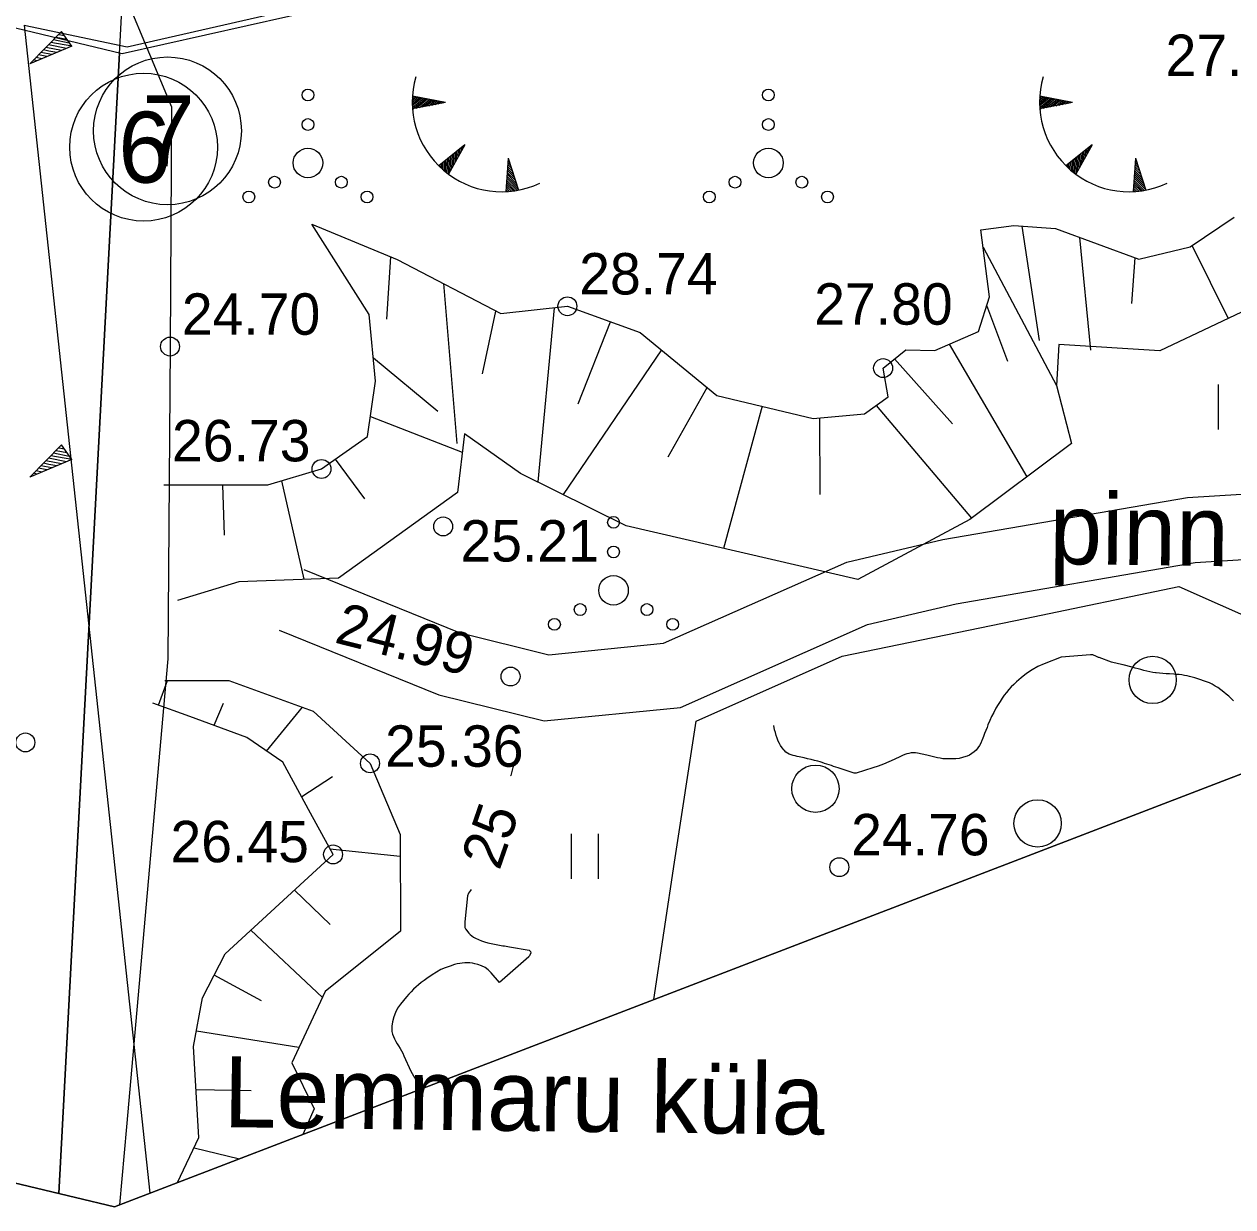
# Model space of a CAD drawing. Extents: x 509422 to 615075, y 6525431 to 6565970.
# Drawn here: x 513351.37 to 513392.26, y 6565438.93 to 6565478.93 of the extents above; entities that cross this region are included whole.
import ezdxf

# ---------------------------------------------------------------- set-up
doc = ezdxf.new("R2010")
doc.units = 0
for name, color, linetype in [('APIIR', 7, 'Continuous'), ('Default', 7, 'Continuous'), ('HALJASTUS', 7, 'Continuous'), ('HORISONTAAL', 7, 'Continuous'), ('KITSENDUSED', 7, 'Continuous'), ('KORGUS', 7, 'Continuous'), ('MOOTPIIR', 7, 'Continuous'), ('PIIR', 7, 'Continuous'), ('PIIR_ME', 7, 'Continuous'), ('PIIR_TM', 7, 'Continuous'), ('PLOKK', 7, 'Continuous'), ('RELJEEF', 7, 'Continuous'), ('TEE', 7, 'Continuous')]:
    doc.layers.add(name, color=color, linetype=linetype)

# ---------------------------------------------------------------- blocks, each defined once
blk = doc.blocks.new('POINT_DISPLAY')
at = {"layer": 'Default'}
blk.add_line((0, 0), (0, 0), dxfattribs=at)

msp = doc.modelspace()

# ---------------------------------------------------------------- linework, layer by layer
at = {"layer": 'APIIR'}
msp.add_lwpolyline([(513352.534, 6565439.378), (513354.7, 6565479.99), (513481.83, 6565508.61), (513541.57, 6565851.16), (513545.257, 6565872.285)], dxfattribs=at)
at = {"layer": 'HALJASTUS'}
for p, q in [((513391.772, 6565466.743), (513391.772, 6565465.221)), ((513369.874, 6565451.538), (513369.874, 6565450.016)), ((513370.784, 6565451.538), (513370.784, 6565450.016))]:
    msp.add_line(p, q, dxfattribs=at)
msp.add_lwpolyline([(513372.669, 6565445.935), (513373.376, 6565450.583), (513374.101, 6565455.351), (513379.048, 6565457.551), (513385.233, 6565458.832), (513390.442, 6565459.91), (513393.23, 6565458.672), (513394.556, 6565455.925), (513395.201, 6565454.59)], dxfattribs=at)
for centre, radius in [((513360.968, 6565476.537), 0.2), ((513376.549, 6565476.537), 0.2), ((513360.968, 6565475.537), 0.2), ((513376.549, 6565475.537), 0.2), ((513360.968, 6565474.237), 0.5), ((513376.549, 6565474.237), 0.5), ((513359.838, 6565473.587), 0.2), ((513362.098, 6565473.587), 0.2), ((513375.419, 6565473.587), 0.2), ((513377.679, 6565473.587), 0.2), ((513358.968, 6565473.087), 0.2), ((513362.968, 6565473.087), 0.2), ((513374.549, 6565473.087), 0.2), ((513378.549, 6565473.087), 0.2), ((513371.309, 6565462.08), 0.2), ((513371.309, 6565461.08), 0.2), ((513371.309, 6565459.78), 0.5), ((513370.179, 6565459.13), 0.2), ((513372.439, 6565459.13), 0.2), ((513369.309, 6565458.63), 0.2), ((513373.309, 6565458.63), 0.2), ((513389.551, 6565456.751), 0.8), ((513378.142, 6565453.07), 0.8), ((513385.659, 6565451.896), 0.8)]:
    msp.add_circle(centre, radius, dxfattribs=at)
at = {"layer": 'HORISONTAAL'}
for points in [[(513392.289, 6565456.048), (513392.208, 6565456.122), (513392.126, 6565456.195), (513392.041, 6565456.265), (513391.955, 6565456.334), (513391.752, 6565456.49), (513391.733, 6565456.505), (513391.713, 6565456.519), (513391.693, 6565456.532), (513391.672, 6565456.544), (513391.569, 6565456.603), (513391.474, 6565456.651), (513390.973, 6565456.817), (513390.887, 6565456.843), (513390.801, 6565456.867), (513390.714, 6565456.886), (513390.626, 6565456.904), (513390.538, 6565456.918), (513390.449, 6565456.929), (513390.36, 6565456.938), (513390.271, 6565456.944), (513390.117, 6565456.952), (513390.005, 6565456.959), (513389.894, 6565456.967), (513389.783, 6565456.977), (513389.672, 6565456.989), (513389.653, 6565456.991), (513389.552, 6565457.006), (513389.452, 6565457.023), (513389.352, 6565457.045), (513389.254, 6565457.071), (513389.155, 6565457.099), (513389.057, 6565457.126), (513388.958, 6565457.152), (513388.859, 6565457.177), (513388.548, 6565457.256), (513388.499, 6565457.268), (513388.45, 6565457.28), (513388.401, 6565457.291), (513388.351, 6565457.302), (513388.302, 6565457.313), (513388.254, 6565457.326), (513388.205, 6565457.34), (513388.158, 6565457.356), (513387.739, 6565457.504), (513387.717, 6565457.512), (513387.695, 6565457.521), (513387.674, 6565457.529), (513387.652, 6565457.539), (513387.524, 6565457.594), (513387.45, 6565457.603), (513386.45, 6565457.52), (513385.878, 6565457.296), (513385.67, 6565457.202), (513385.471, 6565457.094), (513385.284, 6565456.966), (513385.105, 6565456.824), (513384.946, 6565456.684), (513384.855, 6565456.6), (513384.768, 6565456.513), (513384.685, 6565456.421), (513384.605, 6565456.327), (513384.53, 6565456.229), (513384.458, 6565456.128), (513384.39, 6565456.025), (513384.325, 6565455.92), (513384.249, 6565455.79), (513384.174, 6565455.653), (513384.103, 6565455.515), (513384.039, 6565455.373), (513383.979, 6565455.228), (513383.948, 6565455.146), (513383.907, 6565455.042), (513383.866, 6565454.937), (513383.825, 6565454.833), (513383.784, 6565454.728), (513383.771, 6565454.696), (513383.732, 6565454.611), (513383.687, 6565454.529), (513383.634, 6565454.452), (513383.576, 6565454.378), (513383.509, 6565454.313), (513383.437, 6565454.256), (513383.357, 6565454.21), (513383.272, 6565454.172), (513383.228, 6565454.156), (513383.117, 6565454.123), (513383.003, 6565454.097), (513382.888, 6565454.083), (513382.771, 6565454.076), (513382.636, 6565454.076), (513382.543, 6565454.079), (513382.451, 6565454.086), (513382.36, 6565454.099), (513382.269, 6565454.117), (513382.179, 6565454.138), (513382.088, 6565454.158), (513381.998, 6565454.179), (513381.907, 6565454.2), (513381.597, 6565454.271), (513381.524, 6565454.282), (513381.45, 6565454.286), (513381.377, 6565454.28), (513381.304, 6565454.266), (513381.232, 6565454.245), (513381.161, 6565454.222), (513381.091, 6565454.194), (513381.022, 6565454.164), (513380.804, 6565454.061), (513380.626, 6565453.981), (513380.445, 6565453.905), (513380.262, 6565453.836), (513380.077, 6565453.772), (513379.523, 6565453.593), (513379.45, 6565453.593), (513378.908, 6565453.774), (513378.832, 6565453.8), (513378.755, 6565453.825), (513378.679, 6565453.851), (513378.603, 6565453.877), (513378.526, 6565453.903), (513378.449, 6565453.928), (513378.372, 6565453.952), (513378.295, 6565453.975), (513378.221, 6565453.996), (513378.107, 6565454.028), (513377.992, 6565454.058), (513377.876, 6565454.085), (513377.759, 6565454.111), (513377.587, 6565454.147), (513377.519, 6565454.161), (513377.451, 6565454.177), (513377.383, 6565454.195), (513377.315, 6565454.213), (513377.252, 6565454.237), (513377.192, 6565454.268), (513377.139, 6565454.309), (513377.09, 6565454.357), (513377.066, 6565454.385), (513377.012, 6565454.455), (513376.963, 6565454.527), (513376.92, 6565454.604), (513376.882, 6565454.683), (513376.842, 6565454.785), (513376.811, 6565454.875), (513376.784, 6565454.967), (513376.76, 6565455.06), (513376.728, 6565455.203)], [(513367.946, 6565453.928), (513367.909, 6565453.807), (513367.902, 6565453.785), (513367.865, 6565453.652), (513367.828, 6565453.519), (513367.824, 6565453.503)], [(513366.492, 6565449.664), (513366.466, 6565449.628), (513366.406, 6565449.541), (513366.365, 6565449.449), (513366.281, 6565448.562), (513366.279, 6565448.541), (513366.278, 6565448.52), (513366.278, 6565448.499), (513366.278, 6565448.478), (513366.28, 6565448.393), (513366.282, 6565448.373), (513366.287, 6565448.353), (513366.295, 6565448.335), (513366.306, 6565448.317), (513366.366, 6565448.236), (513366.411, 6565448.183), (513366.46, 6565448.133), (513366.515, 6565448.09), (513366.574, 6565448.052), (513366.643, 6565448.014), (513366.741, 6565447.964), (513366.841, 6565447.921), (513366.945, 6565447.887), (513367.052, 6565447.859), (513367.34, 6565447.797), (513367.395, 6565447.785), (513367.45, 6565447.775), (513367.506, 6565447.766), (513367.561, 6565447.758), (513367.617, 6565447.75), (513367.673, 6565447.742), (513367.728, 6565447.733), (513367.784, 6565447.723), (513368.45, 6565447.605), (513368.498, 6565447.568), (513368.512, 6565447.52), (513368.465, 6565447.417), (513368.457, 6565447.401), (513368.447, 6565447.385), (513367.45, 6565446.52), (513367.165, 6565446.847), (513367.068, 6565446.939), (513366.962, 6565447.018), (513366.844, 6565447.076), (513366.717, 6565447.121), (513366.62, 6565447.146), (513366.535, 6565447.163), (513366.449, 6565447.175), (513366.362, 6565447.18), (513366.275, 6565447.179), (513366.188, 6565447.171), (513366.102, 6565447.16), (513366.017, 6565447.141), (513365.932, 6565447.119), (513365.775, 6565447.072), (513365.616, 6565447.015), (513365.462, 6565446.949), (513365.314, 6565446.869), (513365.171, 6565446.779), (513364.992, 6565446.654), (513364.898, 6565446.585), (513364.804, 6565446.514), (513364.714, 6565446.44), (513364.625, 6565446.364), (513364.539, 6565446.284), (513364.456, 6565446.201), (513364.377, 6565446.115), (513364.301, 6565446.026), (513364.097, 6565445.78), (513364.003, 6565445.644), (513363.925, 6565445.501), (513363.871, 6565445.348), (513363.833, 6565445.187), (513363.81, 6565445.034), (513363.805, 6565444.945), (513363.809, 6565444.857), (513363.829, 6565444.771), (513363.859, 6565444.687), (513363.899, 6565444.604), (513363.941, 6565444.523), (513363.986, 6565444.444), (513364.034, 6565444.367), (513364.085, 6565444.285), (513364.131, 6565444.204), (513364.174, 6565444.122), (513364.215, 6565444.038), (513364.45, 6565443.52), (513364.712, 6565443.063), (513364.762, 6565442.973), (513364.797, 6565442.911)]]:
    msp.add_lwpolyline(points, dxfattribs=at)
at = {"layer": 'KITSENDUSED'}
for p, q in [((513354.422, 6565438.926), (513441.875, 6565472.517)), ((513328.958, 6565445.022), (513354.422, 6565438.926))]:
    msp.add_line(p, q, dxfattribs=at)
msp.add_lwpolyline([(513328.958, 6565445.022), (513354.422, 6565438.926), (513441.875, 6565472.517)], dxfattribs=at)
at = {"layer": 'KORGUS'}
for centre in [(513369.747, 6565469.389), (513356.301, 6565468.026), (513380.429, 6565467.297), (513361.428, 6565463.886), (513365.543, 6565461.942), (513367.825, 6565456.865), (513351.406, 6565454.635), (513363.069, 6565453.928), (513361.818, 6565450.847), (513378.949, 6565450.416)]:
    msp.add_circle(centre, 0.32, dxfattribs=at)
at = {"layer": 'MOOTPIIR'}
msp.add_lwpolyline([(512879.071, 6565688.193), (512823.932, 6565848.741), (512825.075, 6565884.492), (512827.679, 6565913.01), (513448.17, 6565924.166), (513572.368, 6565857.798), (513561.325, 6565731.726), (513511.309, 6565499.186), (513354.422, 6565438.926), (513251.738, 6565463.508), (513252.747, 6565585.499)], close=True, dxfattribs=at)
at = {"layer": 'PIIR'}
msp.add_lwpolyline([(513442.384, 6565886.056), (512829.322, 6565875.033), (512905.604, 6565720.31), (513290.987, 6565614.399), (513289.987, 6565493.425), (513354.686, 6565477.937), (513483.571, 6565506.952), (513523.89, 6565738.256), (513543.837, 6565852.517)], close=True, dxfattribs=at)
for points in [[(513354.592, 6565477.959), (513352.534, 6565439.378)], [(513352.534, 6565439.378), (513354.592, 6565477.959)]]:
    msp.add_lwpolyline(points, dxfattribs=at)
at = {"layer": 'PIIR_ME'}
msp.add_circle((513356.215, 6565475.323), 2.5, dxfattribs=at)
at = {"layer": 'PIIR_TM'}
msp.add_circle((513355.407, 6565474.771), 2.5, dxfattribs=at)
at = {"layer": 'PLOKK'}
for points in [[(513351.37, 6565478.9), (513354.847, 6565478.163), (513483.233, 6565507.387), (513483.552, 6565508.897)], [(513351.37, 6565478.9), (513355.614, 6565439.384)]]:
    msp.add_lwpolyline(points, dxfattribs=at)
at = {"layer": 'RELJEEF'}
for p, q in [((513351.553, 6565477.593), (513352.633, 6565478.683)), ((513352.813, 6565478.413), (513352.443, 6565478.483)), ((513352.733, 6565478.533), (513352.533, 6565478.573)), ((513352.653, 6565478.653), (513352.613, 6565478.653)), ((513352.973, 6565478.183), (513352.633, 6565478.683)), ((513352.973, 6565478.183), (513351.553, 6565477.593)), ((513352.203, 6565478.023), (513352.023, 6565478.063)), ((513352.633, 6565478.043), (513352.103, 6565478.143)), ((513352.803, 6565478.113), (513352.193, 6565478.233)), ((513352.973, 6565478.183), (513352.273, 6565478.313)), ((513352.893, 6565478.293), (513352.363, 6565478.403)), ((513351.803, 6565477.693), (513351.683, 6565477.723)), ((513351.973, 6565477.763), (513351.763, 6565477.803)), ((513352.133, 6565477.833), (513351.853, 6565477.893)), ((513352.303, 6565477.903), (513351.933, 6565477.973)), ((513352.473, 6565477.973), (513352.203, 6565478.023)), ((513351.633, 6565477.623), (513351.603, 6565477.633)), ((513364.497, 6565476.304), (513364.696, 6565476.463)), ((513364.497, 6565476.24), (513364.76, 6565476.45)), ((513364.498, 6565476.369), (513364.631, 6565476.475)), ((513364.499, 6565476.177), (513364.825, 6565476.438)), ((513364.5, 6565476.435), (513364.567, 6565476.488)), ((513364.502, 6565476.116), (513364.889, 6565476.426)), ((513365.617, 6565476.285), (513364.504, 6565476.5)), ((513364.526, 6565476.071), (513364.954, 6565476.413)), ((513385.723, 6565476.304), (513385.921, 6565476.463)), ((513385.723, 6565476.24), (513385.986, 6565476.45)), ((513385.724, 6565476.369), (513385.857, 6565476.475)), ((513385.725, 6565476.177), (513386.05, 6565476.438)), ((513385.726, 6565476.435), (513385.792, 6565476.488)), ((513385.728, 6565476.116), (513386.115, 6565476.426)), ((513386.843, 6565476.285), (513385.73, 6565476.5)), ((513385.751, 6565476.071), (513386.179, 6565476.413)), ((513365.617, 6565476.285), (513364.505, 6565476.067)), ((513364.632, 6565476.091), (513365.018, 6565476.401)), ((513364.738, 6565476.112), (513365.082, 6565476.388)), ((513364.844, 6565476.133), (513365.147, 6565476.376)), ((513364.95, 6565476.154), (513365.211, 6565476.363)), ((513365.056, 6565476.175), (513365.276, 6565476.351)), ((513365.162, 6565476.196), (513365.34, 6565476.338)), ((513365.268, 6565476.216), (513365.405, 6565476.326)), ((513365.374, 6565476.237), (513365.469, 6565476.314)), ((513365.48, 6565476.258), (513365.534, 6565476.301)), ((513386.843, 6565476.285), (513385.731, 6565476.067)), ((513385.857, 6565476.091), (513386.244, 6565476.401)), ((513385.963, 6565476.112), (513386.308, 6565476.388)), ((513386.069, 6565476.133), (513386.373, 6565476.376)), ((513386.175, 6565476.154), (513386.437, 6565476.363)), ((513386.281, 6565476.175), (513386.502, 6565476.351)), ((513386.387, 6565476.196), (513386.566, 6565476.338)), ((513386.493, 6565476.216), (513386.63, 6565476.326)), ((513386.599, 6565476.237), (513386.695, 6565476.314)), ((513386.705, 6565476.258), (513386.759, 6565476.301)), ((513366.281, 6565474.845), (513365.392, 6565474.141)), ((513366.281, 6565474.845), (513365.722, 6565473.859)), ((513366.212, 6565474.723), (513366.214, 6565474.792)), ((513387.507, 6565474.845), (513386.618, 6565474.141)), ((513387.507, 6565474.845), (513386.947, 6565473.859)), ((513387.438, 6565474.723), (513387.44, 6565474.792)), ((513365.682, 6565473.888), (513365.7, 6565474.384)), ((513365.732, 6565473.877), (513365.751, 6565474.425)), ((513365.785, 6565473.971), (513365.803, 6565474.466)), ((513365.839, 6565474.065), (513365.854, 6565474.506)), ((513365.892, 6565474.159), (513365.906, 6565474.547)), ((513365.945, 6565474.253), (513365.957, 6565474.588)), ((513365.999, 6565474.347), (513366.009, 6565474.629)), ((513366.052, 6565474.441), (513366.06, 6565474.669)), ((513366.105, 6565474.535), (513366.111, 6565474.71)), ((513366.159, 6565474.629), (513366.163, 6565474.751)), ((513367.746, 6565474.397), (513367.661, 6565473.266)), ((513367.746, 6565474.397), (513368.091, 6565473.317)), ((513386.908, 6565473.888), (513386.925, 6565474.384)), ((513386.958, 6565473.877), (513386.977, 6565474.425)), ((513387.011, 6565473.971), (513387.028, 6565474.466)), ((513387.064, 6565474.065), (513387.08, 6565474.506)), ((513387.118, 6565474.159), (513387.131, 6565474.547)), ((513387.171, 6565474.253), (513387.183, 6565474.588)), ((513387.224, 6565474.347), (513387.234, 6565474.629)), ((513387.278, 6565474.441), (513387.286, 6565474.669)), ((513387.331, 6565474.535), (513387.337, 6565474.71)), ((513387.384, 6565474.629), (513387.389, 6565474.751)), ((513388.971, 6565474.397), (513388.887, 6565473.266)), ((513388.971, 6565474.397), (513389.317, 6565473.317)), ((513365.439, 6565474.095), (513365.442, 6565474.18)), ((513365.488, 6565474.05), (513365.494, 6565474.221)), ((513365.536, 6565474.007), (513365.545, 6565474.262)), ((513365.585, 6565473.966), (513365.597, 6565474.303)), ((513365.634, 6565473.926), (513365.648, 6565474.343)), ((513367.953, 6565473.749), (513367.715, 6565473.984)), ((513367.92, 6565473.852), (513367.72, 6565474.05)), ((513367.887, 6565473.954), (513367.724, 6565474.115)), ((513367.854, 6565474.057), (513367.729, 6565474.181)), ((513367.821, 6565474.16), (513367.734, 6565474.246)), ((513367.788, 6565474.263), (513367.739, 6565474.312)), ((513386.665, 6565474.095), (513386.668, 6565474.18)), ((513386.714, 6565474.05), (513386.72, 6565474.221)), ((513386.762, 6565474.007), (513386.771, 6565474.262)), ((513386.811, 6565473.966), (513386.823, 6565474.303)), ((513386.859, 6565473.926), (513386.874, 6565474.343)), ((513389.179, 6565473.749), (513388.94, 6565473.984)), ((513389.146, 6565473.852), (513388.945, 6565474.05)), ((513389.113, 6565473.954), (513388.95, 6565474.115)), ((513389.08, 6565474.057), (513388.955, 6565474.181)), ((513389.047, 6565474.16), (513388.96, 6565474.246)), ((513389.014, 6565474.263), (513388.965, 6565474.312)), ((513367.982, 6565473.298), (513367.685, 6565473.592)), ((513368.043, 6565473.308), (513367.69, 6565473.657)), ((513368.085, 6565473.337), (513367.695, 6565473.722)), ((513368.052, 6565473.44), (513367.7, 6565473.788)), ((513368.019, 6565473.543), (513367.705, 6565473.853)), ((513367.986, 6565473.646), (513367.71, 6565473.919)), ((513389.208, 6565473.298), (513388.911, 6565473.592)), ((513389.269, 6565473.308), (513388.916, 6565473.657)), ((513389.31, 6565473.337), (513388.921, 6565473.722)), ((513389.278, 6565473.44), (513388.926, 6565473.788)), ((513389.245, 6565473.543), (513388.931, 6565473.853)), ((513389.212, 6565473.646), (513388.935, 6565473.919)), ((513367.726, 6565473.27), (513367.666, 6565473.33)), ((513367.792, 6565473.275), (513367.671, 6565473.395)), ((513367.857, 6565473.281), (513367.675, 6565473.461)), ((513367.92, 6565473.289), (513367.68, 6565473.526)), ((513388.952, 6565473.27), (513388.891, 6565473.33)), ((513389.018, 6565473.275), (513388.896, 6565473.395)), ((513389.082, 6565473.281), (513388.901, 6565473.461)), ((513389.146, 6565473.289), (513388.906, 6565473.526)), ((513385.725, 6565468.237), (513385.138, 6565472.099)), ((513387.081, 6565471.72), (513387.446, 6565467.908)), ((513383.815, 6565471.386), (513386.295, 6565466.705)), ((513390.885, 6565471.438), (513392.107, 6565468.976)), ((513363.635, 6565468.95), (513363.777, 6565471.062)), ((513388.845, 6565469.487), (513388.956, 6565471.025)), ((513365.558, 6565470.155), (513366.011, 6565464.743)), ((513366.873, 6565467.102), (513367.331, 6565469.229)), ((513369.3, 6565469.341), (513368.746, 6565463.445)), ((513384.646, 6565467.521), (513383.941, 6565469.416)), ((513370.116, 6565466.087), (513371.207, 6565468.866)), ((513372.932, 6565467.914), (513369.607, 6565463.02)), ((513382.666, 6565468.108), (513385.297, 6565463.619)), ((513365.364, 6565465.826), (513363.184, 6565467.639)), ((513382.78, 6565465.41), (513380.818, 6565467.612)), ((513373.162, 6565464.292), (513374.475, 6565466.642)), ((513376.335, 6565466.006), (513375.034, 6565461.201)), ((513380.19, 6565466.028), (513383.421, 6565462.225)), ((513363.081, 6565465.656), (513366.192, 6565464.45)), ((513378.306, 6565463.024), (513378.285, 6565465.612)), ((513351.553, 6565463.611), (513352.633, 6565464.701)), ((513352.733, 6565464.551), (513352.533, 6565464.591)), ((513352.653, 6565464.671), (513352.613, 6565464.671)), ((513352.973, 6565464.201), (513352.633, 6565464.701)), ((513352.973, 6565464.201), (513351.553, 6565463.611)), ((513352.633, 6565464.061), (513352.103, 6565464.161)), ((513352.803, 6565464.131), (513352.193, 6565464.251)), ((513352.973, 6565464.201), (513352.273, 6565464.331)), ((513352.893, 6565464.311), (513352.363, 6565464.421)), ((513352.813, 6565464.431), (513352.443, 6565464.501)), ((513362.888, 6565462.881), (513361.904, 6565464.221)), ((513351.803, 6565463.711), (513351.683, 6565463.741)), ((513351.973, 6565463.781), (513351.763, 6565463.821)), ((513352.133, 6565463.851), (513351.853, 6565463.911)), ((513352.303, 6565463.921), (513351.933, 6565463.991)), ((513352.203, 6565464.041), (513352.023, 6565464.081)), ((513352.473, 6565463.991), (513352.203, 6565464.041)), ((513351.633, 6565463.641), (513351.603, 6565463.651)), ((513358.147, 6565461.646), (513358.088, 6565463.348)), ((513360.069, 6565463.485), (513360.832, 6565460.153)), ((513355.906, 6565455.898), (513356.211, 6565456.733)), ((513358.098, 6565455.951), (513357.785, 6565455.212)), ((513359.571, 6565454.345), (513360.782, 6565455.83)), ((513361.795, 6565453.472), (513360.758, 6565452.798)), ((513361.713, 6565451.04), (513364.092, 6565450.786)), ((513361.715, 6565448.474), (513360.509, 6565449.642)), ((513359.037, 6565448.288), (513361.457, 6565446.01)), ((513359.395, 6565445.895), (513357.793, 6565446.76)), ((513357.194, 6565444.874), (513360.665, 6565444.327)), ((513359.044, 6565442.848), (513357.184, 6565442.885)), ((513357.116, 6565440.925), (513358.65, 6565440.55))]:
    msp.add_line(p, q, dxfattribs=at)
for points in [[(513356.088, 6565463.348), (513359.607, 6565463.348), (513361.428, 6565463.886), (513362.981, 6565464.98), (513363.258, 6565466.858), (513363.045, 6565469.115), (513361.095, 6565472.163), (513363.989, 6565470.974), (513367.493, 6565469.145), (513369.747, 6565469.389), (513372.215, 6565468.505), (513374.804, 6565466.371), (513378.068, 6565465.592), (513379.806, 6565465.752), (513380.607, 6565466.327), (513380.429, 6565467.297), (513381.194, 6565467.917), (513382.18, 6565467.896), (513383.653, 6565468.539), (513384.036, 6565469.707), (513383.738, 6565471.971), (513384.854, 6565472.118), (513386.262, 6565472.024), (513389.082, 6565470.978), (513390.823, 6565471.396), (513392.307, 6565472.399)], [(513393.602, 6565469.682), (513389.794, 6565467.883), (513386.382, 6565468.097), (513386.295, 6565466.705), (513386.809, 6565464.743), (513383.36, 6565462.18), (513379.576, 6565460.146), (513371.738, 6565461.967), (513368.158, 6565463.735), (513366.269, 6565465.077), (513366.026, 6565463.095), (513362.006, 6565460.195), (513358.625, 6565460.073), (513356.553, 6565459.433)], [(513356.123, 6565456.733), (513358.291, 6565456.733), (513361.149, 6565455.696), (513363.069, 6565453.928), (513364.089, 6565451.526), (513364.105, 6565448.252), (513361.548, 6565446.206), (513360.418, 6565443.801), (513361.18, 6565442.246), (513360.796, 6565441.375)], [(513356.555, 6565439.746), (513357.28, 6565441.271), (513357.098, 6565444.35), (513357.402, 6565445.996), (513358.165, 6565447.486), (513359.992, 6565449.167), (513361.818, 6565450.847), (513361.058, 6565452.246), (513360.121, 6565453.968), (513358.895, 6565454.807), (513356.976, 6565455.508), (513355.724, 6565455.965)]]:
    msp.add_lwpolyline(points, dxfattribs=at)
for centre in [(513367.524, 6565476.29), (513388.75, 6565476.29)]:
    msp.add_arc(centre, 3.027, 163.4234, 295.1745, dxfattribs=at)
at = {"layer": 'TEE'}
for points in [[(513354.061, 6565481.631), (513356.354, 6565476.136), (513356.301, 6565468.026), (513356.231, 6565457.46), (513354.825, 6565441.628), (513354.591, 6565438.991)], [(513360.826, 6565460.489), (513366.08, 6565458.356), (513369.122, 6565457.602), (513372.999, 6565457.99), (513379.199, 6565460.735), (513382.456, 6565461.5), (513390.733, 6565462.92), (513401.69, 6565463.599), (513406.393, 6565463.38), (513412.104, 6565462.728), (513414.784, 6565462.111)], [(513359.993, 6565458.438), (513365.394, 6565456.245), (513368.961, 6565455.361), (513373.571, 6565455.822), (513379.906, 6565458.627), (513382.897, 6565459.329), (513390.99, 6565460.717), (513401.707, 6565461.382), (513406.216, 6565461.173), (513410.937, 6565460.633)]]:
    msp.add_lwpolyline(points, dxfattribs=at)

# ---------------------------------------------------------------- block references
at = {"layer": 'RELJEEF', "xscale": 100, "yscale": 100}
for p in [(513352.973, 6565478.183), (513352.973, 6565464.201)]:
    msp.add_blockref('POINT_DISPLAY', p, dxfattribs=at)

# ---------------------------------------------------------------- texts
at = {"layer": 'APIIR'}
msp.add_text('Lemmaru küla', height=2.4, rotation=359.2633, dxfattribs=at).set_placement((513358.106, 6565441.624))
at = {"layer": 'HORISONTAAL'}
msp.add_text('25', height=1.4, rotation=70.8607, dxfattribs=at).set_placement((513367.445, 6565450.276))
at = {"layer": 'KORGUS'}
for s, p in [('27.97 ', (513389.988, 6565477.179)), ('28.74 ', (513370.147, 6565469.789)), ('27.80 ', (513378.099, 6565468.767)), ('24.70 ', (513356.701, 6565468.426)), ('26.73 ', (513356.369, 6565464.143)), ('25.21 ', (513366.128, 6565460.754)), ('25.36 ', (513363.579, 6565453.813)), ('26.45 ', (513356.316, 6565450.582)), ('24.76 ', (513379.349, 6565450.816))]:
    msp.add_text(s, height=1.4, dxfattribs=at).set_placement(p)
msp.add_text('24.99 ', height=1.4, rotation=345.8373, dxfattribs=at).set_placement((513361.828, 6565458.023))
at = {"layer": 'PIIR_ME'}
msp.add_text('7', height=2.4, dxfattribs=at).set_placement((513355.359, 6565474.123))
at = {"layer": 'PIIR_TM'}
msp.add_text('6', height=2.4, dxfattribs=at).set_placement((513354.55, 6565473.571))
at = {"layer": 'TEE'}
msp.add_text('pinn', height=2.4, rotation=359.2633, dxfattribs=at).set_placement((513386.045, 6565460.672))

doc.saveas('drawing.dxf')
